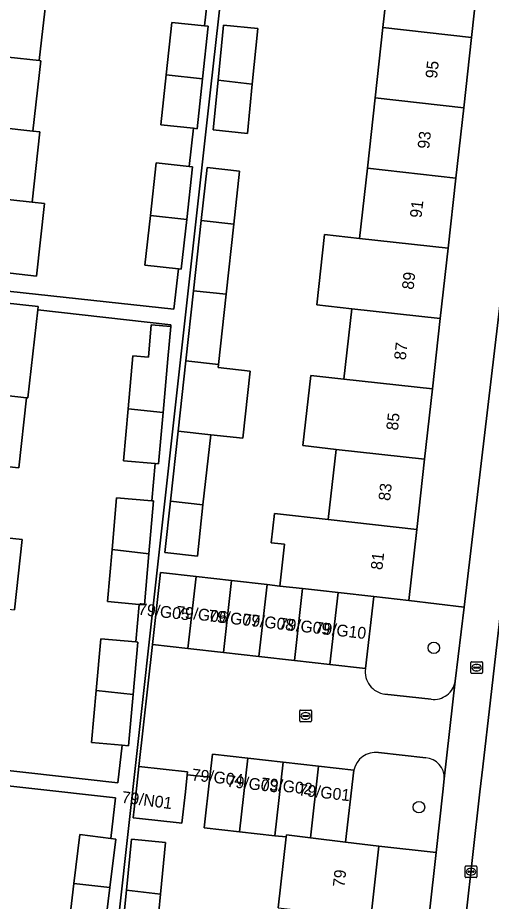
# Model space of a CAD drawing. Extents: x 161928 to 163071, y 386474 to 387428.
# Drawn here: x 162373.1 to 162413.4, y 387240.7 to 387315.7 of the extents above; entities that cross this region are included whole.
import ezdxf

# ---------------------------------------------------------------- set-up
doc = ezdxf.new("R2010")
doc.units = 0
for name, color, linetype in [('IMGEO_Boom', 7, 'Continuous'), ('IMGEO_Brandkraan', 7, 'Continuous'), ('IMGEO_Erf', 7, 'Continuous'), ('IMGEO_Groenvoorziening', 7, 'Continuous'), ('IMGEO_Kolk', 7, 'Continuous'), ('IMGEO_Pand', 7, 'Continuous'), ('IMGEO_Pand_nummerreeks', 7, 'Continuous'), ('IMGEO_Rijbaan_lokaal_open', 7, 'Continuous'), ('IMGEO_Voetpad_open', 7, 'Continuous')]:
    doc.layers.add(name, color=color, linetype=linetype)

msp = doc.modelspace()

# ---------------------------------------------------------------- linework, layer by layer
at = {"layer": 'IMGEO_Boom'}
for centre in [(162408.474, 387262.212), (162407.216, 387248.694)]:
    msp.add_circle(centre, 0.489, dxfattribs=at)
at = {"layer": 'IMGEO_Brandkraan'}
for p, q in [((162411.611, 387260.104), (162411.611, 387260.956)), ((162411.686, 387261.03), (162412.538, 387261.03)), ((162411.87, 387260.524), (162411.87, 387260.536)), ((162411.913, 387260.573), (162412.311, 387260.573)), ((162412.099, 387260.81), (162412.124, 387260.81)), ((162412.354, 387260.536), (162412.354, 387260.524)), ((162412.612, 387260.956), (162412.612, 387260.104)), ((162412.538, 387260.03), (162411.686, 387260.03)), ((162412.308, 387260.487), (162411.91, 387260.487)), ((162412.122, 387260.25), (162412.097, 387260.25))]:
    msp.add_line(p, q, dxfattribs=at)
for points in [[(162411.611, 387260.104), (162411.611, 387260.956)], [(162411.686, 387261.03), (162412.538, 387261.03)], [(162412.612, 387260.956), (162412.612, 387260.104)], [(162412.538, 387260.03), (162411.686, 387260.03)]]:
    msp.add_lwpolyline(points, dxfattribs=at)
for centre, radius, start, end in [((162411.688, 387260.954), 0.0765, 91.55205, 178.44795), ((162411.688, 387260.954), 0.0765, 91.55205, 178.44795), ((162411.91, 387260.533), 0.0403, 85.87752, 175.75265), ((162412.315, 387260.535), 0.0386, 1.73085, 96.63898), ((162412.536, 387260.954), 0.0765, 1.55205, 88.44795), ((162412.536, 387260.954), 0.0765, 1.55205, 88.44795), ((162411.688, 387260.106), 0.0765, 181.55205, 268.44795), ((162411.688, 387260.106), 0.0765, 181.55205, 268.44795), ((162411.907, 387260.523), 0.0366, 178.93798, 274.71019), ((162412.311, 387260.53), 0.043, 264.86636, 352.45326), ((162412.536, 387260.106), 0.0765, 271.55205, 358.44795), ((162412.536, 387260.106), 0.0765, 271.55205, 358.44795)]:
    msp.add_arc(centre, radius, start, end, dxfattribs=at)
for centre, major_axis, ratio, start_param, end_param in [((162412.098, 387260.53), (-0.387, 0.002), 0.722429, 4.712389, 7.853982), ((162412.123, 387260.53), (-0.39, 0.002), 0.717154, 1.570796, 4.712389)]:
    msp.add_ellipse(centre, major_axis=major_axis, ratio=ratio, start_param=start_param, end_param=end_param, dxfattribs=at)
at = {"layer": 'IMGEO_Erf'}
for points in [[(162420.593, 387349.283), (162415.667, 387349.832), (162414.996, 387343.807), (162414.332, 387337.843), (162413.667, 387331.88), (162413.003, 387325.917), (162412.339, 387319.954), (162411.675, 387313.991), (162411.011, 387308.028), (162410.347, 387302.064), (162409.683, 387296.101), (162409.018, 387290.138), (162408.354, 387284.175), (162407.69, 387278.212), (162407.026, 387272.248), (162406.355, 387266.225), (162411.039, 387265.663), (162414.51, 387294.816)], [(162389.753, 387306.137), (162390.166, 387310.357), (162390.622, 387315.024), (162393.525, 387314.74), (162393.064, 387310.034), (162392.655, 387305.853)], [(162388.879, 387274.334), (162388.403, 387269.996), (162385.646, 387270.298), (162386.122, 387274.641), (162386.775, 387280.597), (162387.428, 387286.552), (162388.08, 387292.505), (162388.733, 387298.46), (162389.225, 387302.943), (162391.983, 387302.64), (162391.491, 387298.153), (162390.838, 387292.198), (162390.185, 387286.245), (162390.157, 387285.987), (162392.887, 387285.683), (162392.253, 387279.985), (162389.532, 387280.289)], [(162385.278, 387241.325), (162384.845, 387236.904), (162381.938, 387237.189), (162382.376, 387241.65), (162382.8, 387245.976), (162385.707, 387245.691)], [(162408.666, 387244.858), (162403.819, 387245.398), (162403.134, 387239.28), (162402.466, 387233.318), (162401.798, 387227.355), (162401.13, 387221.392), (162400.462, 387215.43), (162399.794, 387209.467), (162399.126, 387203.504), (162398.458, 387197.541), (162397.79, 387191.579), (162397.104, 387185.458), (162401.982, 387184.914), (162403.05, 387194.495)]]:
    msp.add_lwpolyline(points, close=True, dxfattribs=at)
for points in [[(162391.092, 387323.622), (162389.527, 387309.548), (162386.951, 387286.378), (162381.197, 387234.628)], [(162395.265, 387240.161), (162395.938, 387246.167), (162394.978, 387246.275), (162391.977, 387246.611), (162388.975, 387246.947), (162389.455, 387251.23), (162387.545, 387251.449), (162387.381, 387250), (162387.078, 387247.329), (162386.864, 387247.353), (162383.487, 387247.735), (162382.943, 387247.797), (162383.193, 387250), (162383.437, 387252.157), (162384.59, 387262.5), (162385.278, 387268.596), (162388.292, 387268.256), (162391.307, 387267.915), (162394.321, 387267.575), (162395.408, 387267.452), (162395.802, 387270.99), (162394.676, 387271.116), (162394.951, 387273.591), (162399.521, 387273.083), (162400.184, 387279.047), (162397.366, 387279.361), (162398.03, 387285.325), (162400.847, 387285.011), (162401.51, 387290.974), (162398.546, 387291.304), (162399.209, 387297.267), (162402.173, 387296.937), (162402.835, 387302.9), (162403.498, 387308.864), (162404.161, 387314.827), (162404.824, 387320.79)], [(162357.394, 387294.088), (162386.416, 387290.929), (162386.788, 387294.351), (162383.954, 387294.659), (162384.414, 387298.89), (162384.898, 387303.343), (162387.718, 387303.036), (162388.072, 387306.282), (162385.288, 387306.585), (162385.748, 387310.815), (162386.232, 387315.269), (162389.017, 387314.966), (162389.37, 387318.212)], [(162375.645, 387317.984), (162374.978, 387312.02), (162375.108, 387312.005), (162374.441, 387306.043), (162375.031, 387305.977), (162374.364, 387300.014), (162375.421, 387299.896), (162374.733, 387293.742), (162370.303, 387294.239)], [(162352.911, 387253.975), (162381.652, 387250.761), (162382.009, 387253.953), (162379.424, 387254.18), (162379.812, 387258.593), (162380.197, 387262.967), (162383.18, 387262.705), (162383.461, 387265.897), (162380.77, 387266.133), (162381.158, 387270.546), (162381.545, 387274.942), (162384.55, 387274.678), (162384.828, 387277.848), (162382.14, 387278.084), (162382.528, 387282.497), (162382.922, 387286.973), (162384.242, 387286.857), (162384.485, 387289.62), (162386.137, 387289.475), (162386.149, 387289.614), (162374.855, 387290.874), (162374.023, 387283.415), (162373.904, 387283.428), (162373.239, 387277.465), (162370.496, 387277.771)], [(162369.831, 387271.808), (162373.539, 387271.394), (162372.875, 387265.43)], [(162377.369, 387237.618), (162377.928, 387242.223), (162378.432, 387246.363), (162381.046, 387246.045), (162381.462, 387249.473), (162352.766, 387252.682)]]:
    msp.add_lwpolyline(points, dxfattribs=at)
at = {"layer": 'IMGEO_Groenvoorziening'}
for points in [[(162410.293, 387259.395), (162411.039, 387265.663), (162406.355, 387266.225), (162403.373, 387266.567), (162402.675, 387260.458)], [(162404.325, 387258.287), (162408.244, 387257.855)], [(162407.787, 387252.881), (162403.767, 387253.338)], [(162401.674, 387251.843), (162400.988, 387245.715), (162403.819, 387245.398), (162408.666, 387244.858), (162409.237, 387250), (162409.36, 387251.104)]]:
    msp.add_lwpolyline(points, dxfattribs=at)
for centre, radius, start, end in [((162404.566, 387260.183), 1.911, 171.72246, 262.74855), ((162408.505, 387259.641), 1.805, 261.69593, 352.1601), ((162403.571, 387251.399), 1.949, 84.24067, 166.83468), ((162407.673, 387251.195), 1.69, 356.91276, 86.11773)]:
    msp.add_arc(centre, radius, start, end, dxfattribs=at)
at = {"layer": 'IMGEO_Kolk'}
for p, q in [((162397.091, 387256.009), (162397.091, 387256.861)), ((162397.166, 387256.935), (162398.018, 387256.935)), ((162398.092, 387256.861), (162398.092, 387256.009)), ((162397.35, 387256.429), (162397.35, 387256.441)), ((162397.788, 387256.392), (162397.39, 387256.392)), ((162397.393, 387256.478), (162397.791, 387256.478)), ((162397.602, 387256.155), (162397.577, 387256.155)), ((162397.579, 387256.715), (162397.604, 387256.715)), ((162397.834, 387256.441), (162397.834, 387256.429)), ((162398.018, 387255.935), (162397.166, 387255.935)), ((162411.131, 387242.792), (162411.131, 387243.644)), ((162411.206, 387243.718), (162412.058, 387243.718)), ((162411.619, 387243.498), (162411.644, 387243.498)), ((162412.132, 387243.644), (162412.132, 387242.792)), ((162412.058, 387242.718), (162411.206, 387242.718)), ((162411.39, 387243.212), (162411.39, 387243.224)), ((162411.828, 387243.175), (162411.43, 387243.175)), ((162411.433, 387243.261), (162411.831, 387243.261)), ((162411.642, 387242.938), (162411.617, 387242.938)), ((162411.874, 387243.224), (162411.874, 387243.212))]:
    msp.add_line(p, q, dxfattribs=at)
for points in [[(162397.091, 387256.009), (162397.091, 387256.861)], [(162397.166, 387256.935), (162398.018, 387256.935)], [(162398.092, 387256.861), (162398.092, 387256.009)], [(162398.018, 387255.935), (162397.166, 387255.935)], [(162411.131, 387242.792), (162411.131, 387243.644)], [(162411.206, 387243.718), (162412.058, 387243.718)], [(162412.132, 387243.644), (162412.132, 387242.792)], [(162412.058, 387242.718), (162411.206, 387242.718)]]:
    msp.add_lwpolyline(points, dxfattribs=at)
for centre, radius, start, end in [((162397.168, 387256.859), 0.0765, 91.55205, 178.44795), ((162397.168, 387256.859), 0.0765, 91.55205, 178.44795), ((162398.016, 387256.859), 0.0765, 1.55205, 88.44795), ((162398.016, 387256.859), 0.0765, 1.55205, 88.44795), ((162397.39, 387256.438), 0.0403, 85.87752, 175.75265), ((162397.387, 387256.428), 0.0366, 178.93798, 274.71019), ((162397.791, 387256.435), 0.043, 264.86636, 352.45326), ((162397.795, 387256.44), 0.0386, 1.73085, 96.63898), ((162397.168, 387256.011), 0.0765, 181.55205, 268.44795), ((162397.168, 387256.011), 0.0765, 181.55205, 268.44795), ((162398.016, 387256.011), 0.0765, 271.55205, 358.44795), ((162398.016, 387256.011), 0.0765, 271.55205, 358.44795), ((162411.208, 387243.642), 0.0765, 91.55205, 178.44795), ((162411.208, 387243.642), 0.0765, 91.55205, 178.44795), ((162412.056, 387243.642), 0.0765, 1.55205, 88.44795), ((162412.056, 387243.642), 0.0765, 1.55205, 88.44795), ((162411.208, 387242.794), 0.0765, 181.55205, 268.44795), ((162411.208, 387242.794), 0.0765, 181.55205, 268.44795), ((162411.43, 387243.221), 0.0403, 85.87752, 175.75265), ((162411.427, 387243.211), 0.0366, 178.93798, 274.71019), ((162411.831, 387243.218), 0.043, 264.86636, 352.45326), ((162411.835, 387243.223), 0.0386, 1.73085, 96.63898), ((162412.056, 387242.794), 0.0765, 271.55205, 358.44795), ((162412.056, 387242.794), 0.0765, 271.55205, 358.44795)]:
    msp.add_arc(centre, radius, start, end, dxfattribs=at)
for centre, major_axis, ratio, start_param, end_param in [((162397.578, 387256.435), (-0.387, 0.002), 0.722429, 4.712389, 7.853982), ((162397.603, 387256.435), (-0.39, 0.002), 0.717154, 1.570796, 4.712389), ((162411.618, 387243.218), (-0.387, 0.002), 0.722429, 4.712389, 7.853982), ((162411.643, 387243.218), (-0.39, 0.002), 0.717154, 1.570796, 4.712389)]:
    msp.add_ellipse(centre, major_axis=major_axis, ratio=ratio, start_param=start_param, end_param=end_param, dxfattribs=at)
at = {"layer": 'IMGEO_Pand'}
for points in [[(162411.675, 387313.991), (162412.339, 387319.954), (162404.824, 387320.79), (162404.161, 387314.827)], [(162375.645, 387317.984), (162372.994, 387318.28), (162365.44, 387319.125), (162364.773, 387313.162), (162372.326, 387312.317), (162374.978, 387312.02)], [(162389.32, 387314.933), (162389.017, 387314.966), (162386.232, 387315.269), (162385.748, 387310.815), (162388.834, 387310.47)], [(162393.064, 387310.034), (162393.525, 387314.74), (162390.622, 387315.024), (162390.166, 387310.357)], [(162404.161, 387314.827), (162403.498, 387308.864), (162411.011, 387308.028), (162411.675, 387313.991)], [(162374.978, 387312.02), (162372.326, 387312.317), (162364.773, 387313.162), (162364.105, 387307.199), (162371.659, 387306.354), (162374.441, 387306.043), (162375.108, 387312.005)], [(162388.834, 387310.47), (162385.748, 387310.815), (162385.288, 387306.585), (162388.072, 387306.282), (162388.375, 387306.249)], [(162390.166, 387310.357), (162389.753, 387306.137), (162392.655, 387305.853), (162393.064, 387310.034)], [(162403.498, 387308.864), (162402.835, 387302.9), (162410.347, 387302.064), (162411.011, 387308.028)], [(162375.031, 387305.977), (162374.441, 387306.043), (162371.659, 387306.354), (162364.105, 387307.199), (162363.438, 387301.236), (162370.992, 387300.391), (162374.364, 387300.014)], [(162387.986, 387303.007), (162387.718, 387303.036), (162384.898, 387303.343), (162384.414, 387298.89), (162387.5, 387298.544)], [(162391.491, 387298.153), (162391.983, 387302.64), (162389.225, 387302.943), (162388.733, 387298.46)], [(162409.683, 387296.101), (162410.347, 387302.064), (162402.835, 387302.9), (162402.173, 387296.937)], [(162374.364, 387300.014), (162370.992, 387300.391), (162363.438, 387301.236), (162362.749, 387295.085), (162367.718, 387294.529), (162370.303, 387294.239), (162374.733, 387293.742), (162375.421, 387299.896)], [(162387.5, 387298.544), (162384.414, 387298.89), (162383.954, 387294.659), (162386.788, 387294.351), (162387.041, 387294.323)], [(162388.733, 387298.46), (162388.08, 387292.505), (162390.838, 387292.198), (162391.491, 387298.153)], [(162409.683, 387296.101), (162402.173, 387296.937), (162399.209, 387297.267), (162398.546, 387291.304), (162401.51, 387290.974), (162409.018, 387290.138)], [(162388.08, 387292.505), (162387.428, 387286.552), (162390.185, 387286.245), (162390.838, 387292.198)], [(162374.855, 387290.874), (162374.887, 387291.163), (162372.024, 387291.482), (162372.01, 387291.354), (162371.843, 387289.86), (162369.041, 387290.173), (162364.071, 387290.727), (162363.388, 387284.601), (162371.16, 387283.734), (162373.904, 387283.428), (162374.023, 387283.415)], [(162408.354, 387284.175), (162409.018, 387290.138), (162401.51, 387290.974), (162400.847, 387285.011)], [(162385.894, 387286.712), (162386.137, 387289.475), (162384.485, 387289.62), (162384.242, 387286.857), (162382.922, 387286.973), (162382.528, 387282.497), (162385.494, 387282.166)], [(162392.887, 387285.683), (162390.157, 387285.987), (162390.185, 387286.245), (162387.428, 387286.552), (162386.775, 387280.597), (162389.532, 387280.289), (162392.253, 387279.985)], [(162408.354, 387284.175), (162400.847, 387285.011), (162398.03, 387285.325), (162397.366, 387279.361), (162400.184, 387279.047), (162407.69, 387278.212)], [(162373.904, 387283.428), (162371.16, 387283.734), (162363.388, 387284.601), (162362.723, 387278.638), (162370.496, 387277.771), (162373.239, 387277.465)], [(162385.494, 387282.166), (162382.528, 387282.497), (162382.14, 387278.084), (162384.828, 387277.848), (162385.112, 387277.823)], [(162386.775, 387280.597), (162386.122, 387274.641), (162388.879, 387274.334), (162389.532, 387280.289)], [(162400.184, 387279.047), (162399.521, 387273.083), (162407.026, 387272.248), (162407.69, 387278.212)], [(162384.686, 387274.666), (162384.55, 387274.678), (162381.545, 387274.942), (162381.158, 387270.546), (162384.293, 387270.197)], [(162386.122, 387274.641), (162385.646, 387270.298), (162388.403, 387269.996), (162388.879, 387274.334)], [(162407.026, 387272.248), (162399.521, 387273.083), (162394.951, 387273.591), (162394.676, 387271.116), (162395.802, 387270.99), (162395.408, 387267.452), (162397.335, 387267.234), (162398.852, 387267.063), (162400.35, 387266.899), (162403.373, 387266.567), (162406.355, 387266.225)], [(162369.831, 387271.808), (162362.059, 387272.675), (162361.394, 387266.711), (162369.167, 387265.844), (162372.875, 387265.43), (162373.539, 387271.394)], [(162384.293, 387270.197), (162381.158, 387270.546), (162380.77, 387266.133), (162383.461, 387265.897), (162383.911, 387265.857)], [(162385.278, 387268.596), (162384.59, 387262.5), (162387.604, 387262.16), (162388.292, 387268.256)], [(162391.307, 387267.915), (162388.292, 387268.256), (162387.604, 387262.16), (162390.618, 387261.819)], [(162390.618, 387261.819), (162393.632, 387261.479), (162394.321, 387267.575), (162391.307, 387267.915)], [(162397.335, 387267.234), (162395.408, 387267.452), (162394.321, 387267.575), (162393.632, 387261.479), (162396.647, 387261.139)], [(162396.647, 387261.139), (162399.661, 387260.798), (162400.35, 387266.899), (162398.852, 387267.063), (162397.335, 387267.234)], [(162402.675, 387260.458), (162403.373, 387266.567), (162400.35, 387266.899), (162399.661, 387260.798)], [(162383.335, 387262.691), (162383.18, 387262.705), (162380.197, 387262.967), (162379.812, 387258.593), (162382.944, 387258.244)], [(162382.944, 387258.244), (162379.812, 387258.593), (162379.424, 387254.18), (162382.009, 387253.953), (162382.563, 387253.904)], [(162391.977, 387246.611), (162392.674, 387252.851), (162389.674, 387253.187), (162389.455, 387251.23), (162388.975, 387246.947)], [(162395.675, 387252.515), (162392.674, 387252.851), (162391.977, 387246.611), (162394.978, 387246.275)], [(162394.978, 387246.275), (162395.938, 387246.167), (162395.959, 387246.357), (162397.996, 387246.097), (162398.675, 387252.179), (162395.675, 387252.515)], [(162387.381, 387250), (162387.545, 387251.449), (162387.572, 387251.688), (162383.437, 387252.157), (162383.193, 387250), (162382.943, 387247.797), (162383.487, 387247.735), (162386.864, 387247.353), (162387.078, 387247.329)], [(162398.675, 387252.179), (162397.996, 387246.097), (162400.988, 387245.715), (162401.674, 387251.843)], [(162381.478, 387245.993), (162381.046, 387246.045), (162378.432, 387246.363), (162377.928, 387242.223), (162380.979, 387241.884)], [(162400.988, 387245.715), (162397.996, 387246.097), (162395.959, 387246.357), (162395.938, 387246.167), (162395.265, 387240.161), (162403.134, 387239.28), (162403.819, 387245.398)], [(162385.278, 387241.325), (162385.707, 387245.691), (162382.8, 387245.976), (162382.376, 387241.65)], [(162377.928, 387242.223), (162377.369, 387237.618), (162380.415, 387237.248), (162380.979, 387241.884)], [(162382.376, 387241.65), (162381.938, 387237.189), (162384.845, 387236.904), (162385.278, 387241.325)]]:
    msp.add_lwpolyline(points, close=True, dxfattribs=at)
at = {"layer": 'IMGEO_Rijbaan_lokaal_open'}
msp.add_lwpolyline([(162421.194, 387265.432), (162424.359, 387292.977), (162417.419, 387293.775), (162417.292, 387292.63), (162413.285, 387257.775), (162412.636, 387252.127), (162412.392, 387250), (162410.596, 387234.041), (162417.53, 387233.254), (162418.465, 387241.521), (162419.424, 387250), (162419.473, 387250.429), (162420.149, 387256.339)], close=True, dxfattribs=at)
for points in [[(162402.675, 387260.458), (162399.661, 387260.798), (162396.647, 387261.139), (162393.632, 387261.479), (162390.618, 387261.819), (162387.604, 387262.16), (162384.59, 387262.5), (162383.437, 387252.157), (162387.572, 387251.688), (162387.545, 387251.449), (162389.455, 387251.23), (162389.674, 387253.187), (162392.674, 387252.851), (162395.675, 387252.515), (162398.675, 387252.179), (162401.674, 387251.843)], [(162409.36, 387251.104), (162410.293, 387259.395)], [(162408.244, 387257.855), (162404.325, 387258.287)], [(162403.767, 387253.338), (162407.787, 387252.881)]]:
    msp.add_lwpolyline(points, dxfattribs=at)
for centre, radius, start, end in [((162404.566, 387260.183), 1.911, 171.72246, 262.74855), ((162408.505, 387259.641), 1.805, 261.69593, 352.1601), ((162403.571, 387251.399), 1.949, 84.24067, 166.83468), ((162407.673, 387251.195), 1.69, 356.91276, 86.11773)]:
    msp.add_arc(centre, radius, start, end, dxfattribs=at)
at = {"layer": 'IMGEO_Voetpad_open'}
for points in [[(162422.991, 387372.033), (162422.927, 387371.499), (162422.607, 387367.412), (162421.792, 387360.019), (162420.774, 387350.904), (162420.593, 387349.283), (162414.51, 387294.816), (162411.039, 387265.663), (162410.293, 387259.395), (162409.36, 387251.104), (162409.237, 387250), (162408.666, 387244.858), (162403.05, 387194.495), (162406.084, 387193.957), (162410.282, 387231.258), (162410.596, 387234.041), (162412.392, 387250), (162412.636, 387252.127), (162413.285, 387257.775), (162417.292, 387292.63)], [(162381.197, 387234.628), (162386.951, 387286.378), (162389.527, 387309.548), (162391.092, 387323.622), (162393.058, 387341.306), (162394.27, 387352.213), (162408.145, 387350.67), (162410.698, 387350.386), (162415.667, 387349.832), (162420.593, 387349.283), (162420.774, 387350.904), (162415.861, 387351.453), (162411.493, 387351.934), (162407.376, 387352.388), (162403.948, 387352.794), (162399.573, 387353.276), (162395.225, 387353.755), (162391.941, 387354.085), (162387.627, 387354.56), (162383.218, 387355.046), (162380.336, 387355.375), (162375.685, 387355.887), (162371.613, 387356.336)], [(162389.37, 387318.212), (162389.017, 387314.966), (162389.32, 387314.933), (162388.834, 387310.47), (162388.375, 387306.249), (162388.072, 387306.282), (162387.718, 387303.036), (162387.986, 387303.007), (162387.5, 387298.544), (162387.041, 387294.323), (162386.788, 387294.351), (162386.416, 387290.929), (162357.394, 387294.088)], [(162372.024, 387291.482), (162374.887, 387291.163), (162374.855, 387290.874), (162386.149, 387289.614), (162386.137, 387289.475), (162385.894, 387286.712), (162385.494, 387282.166), (162385.112, 387277.823), (162384.828, 387277.848), (162384.55, 387274.678), (162384.686, 387274.666), (162384.293, 387270.197), (162383.911, 387265.857), (162383.461, 387265.897), (162383.18, 387262.705), (162383.335, 387262.691), (162382.944, 387258.244), (162382.563, 387253.904), (162382.009, 387253.953), (162381.652, 387250.761), (162352.911, 387253.975)], [(162352.766, 387252.682), (162381.462, 387249.473), (162381.046, 387246.045), (162381.478, 387245.993), (162380.979, 387241.884), (162380.415, 387237.248)]]:
    msp.add_lwpolyline(points, dxfattribs=at)

# ---------------------------------------------------------------- texts
at = {"layer": 'IMGEO_Pand_nummerreeks'}
for s, rotation, p in [('95', 83.64469, (162408.747, 387310.472)), ('93', 83.64469, (162408.082, 387304.501)), ('91', 83.64469, (162407.429, 387298.641)), ('89', 83.64611, (162406.753, 387292.556)), ('87', 83.64469, (162406.087, 387286.585)), ('85', 83.64611, (162405.423, 387280.612)), ('83', 83.64469, (162404.757, 387274.641)), ('81', 83.64611, (162404.104, 387268.78)), ('79/G05', 353.50806, (162383.332, 387265.027)), ('79/G06', 353.50806, (162386.558, 387264.788)), ('79/G07', 353.50806, (162389.293, 387264.46)), ('79/G08', 353.50839, (162392.199, 387264.132)), ('79/G09', 353.50806, (162395.268, 387263.785)), ('79/G10', 353.50806, (162398.316, 387263.443)), ('79/G04', 353.50806, (162387.883, 387250.976)), ('79/G03', 353.50806, (162390.86, 387250.428)), ('79/G02', 353.50806, (162393.755, 387250.226)), ('79/N01', 352.69424, (162381.926, 387249.071)), ('79/G01', 353.50806, (162396.95, 387249.694)), ('79', 83.60788, (162400.886, 387241.861))]:
    msp.add_text(s, height=1, rotation=rotation, dxfattribs=at).set_placement(p)

doc.saveas('drawing.dxf')
